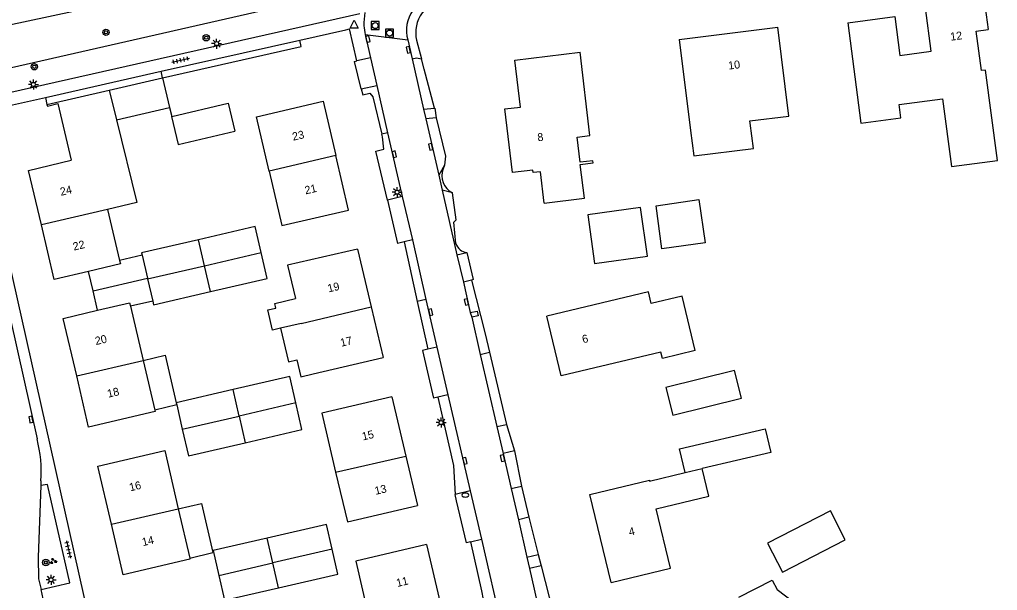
# Model space of a CAD drawing. Extents: x 136000 to 138005, y 398500 to 400500.
# Drawn here: x 137573.7 to 137695.9, y 399395.5 to 399466.9 of the extents above; entities that cross this region are included whole.
import ezdxf

# ---------------------------------------------------------------- set-up
doc = ezdxf.new("R2010")
doc.units = 0
for name, color, linetype in [('gg-afsc-muur', 7, 'Continuous'), ('gg-anno-huisnummerreeks BGT', 7, 'Continuous'), ('gg-bbg-bijgebouw', 7, 'Continuous'), ('gg-bbg-gedigitaliseerde bebouwing', 7, 'Continuous'), ('gg-bbg-gedigitaliseerde bijgebouw', 7, 'Continuous'), ('gg-bbg-hoofdgebouw', 7, 'Continuous'), ('gg-bbg-luifel en loopbrug', 7, 'Continuous'), ('gg-bbg-tussenscheiding', 7, 'Continuous'), ('gg-knt-verharding', 7, 'Continuous'), ('gg-knt-verharding nz', 7, 'Continuous'), ('gt-grn-groengrens', 7, 'Continuous'), ('gt-grn-vlakafsluiter', 7, 'Continuous'), ('gt-grn-weggrens', 7, 'Continuous'), ('gt-symb-boom', 7, 'Continuous'), ('gt-symb-brandkraan', 7, 'Continuous'), ('gt-symb-groenvak', 7, 'Continuous'), ('gt-symb-kolk', 7, 'Continuous'), ('gt-symb-lichtmast', 7, 'Continuous'), ('gt-symb-rioolschacht', 7, 'Continuous'), ('gt-symb-tegel verharding', 7, 'Continuous'), ('gt-symb-waterafsluiter', 7, 'Continuous')]:
    doc.layers.add(name, color=color, linetype=linetype)

# ---------------------------------------------------------------- blocks, each defined once
blk = doc.blocks.new('gt0-KOLK')
at = {"layer": 'gt-symb-kolk'}
blk.add_lwpolyline([(0, 0), (0.37, 0), (0.37, 0.4), (-0.38, 0.4), (-0.38, 0), (0, 0)], dxfattribs=at)
blk = doc.blocks.new('gt0-RS')
at = {"layer": 'gt-symb-rioolschacht'}
blk.add_lwpolyline([(-0.5, -0.5), (0.5, -0.5), (0.5, 0.5), (-0.5, 0.5)], close=True, dxfattribs=at)
blk.add_circle((0, 0), 0.375, dxfattribs=at)
blk = doc.blocks.new('gt0-LMAST')
at = {"layer": 'gt-symb-lichtmast'}
for p, q in [((-0.18, 0.17), (-0.45, 0.44)), ((-0.01, 0.25), (-0.01, 0.62)), ((0.17, 0.17), (0.44, 0.44)), ((-0.26, 0), (-0.63, 0)), ((-0.18, -0.18), (-0.45, -0.45)), ((-0.01, -0.25), (-0.01, -0.63)), ((0.44, -0.45), (0.17, -0.18)), ((0.24, 0), (0.62, 0))]:
    blk.add_line(p, q, dxfattribs=at)
blk.add_circle((-0.01, 0), 0.25, dxfattribs=at)
blk = doc.blocks.new('gt0-WAFSL')
at = {"layer": 'gt-symb-waterafsluiter'}
for p, q in [((-0.5, -0.33), (0, 0.67)), ((0, 0.67), (0.5, -0.33)), ((0.5, -0.33), (-0.5, -0.33))]:
    blk.add_line(p, q, dxfattribs=at)
blk = doc.blocks.new('gt0-BOOM')
at = {"layer": 'gt-symb-boom'}
for radius in [0.4, 0.2]:
    blk.add_circle((0, 0), radius, dxfattribs=at)
blk = doc.blocks.new('gt0-TEG1')
at = {"layer": 'gt-symb-tegel verharding'}
for p, q in [((-1.12, 0), (1.12, 0)), ((-0.9, -0.25), (-0.9, 0.25)), ((-0.45, -0.25), (-0.45, 0.25)), ((0, -0.25), (0, 0.25)), ((0.45, -0.25), (0.45, 0.25)), ((0.9, -0.25), (0.9, 0.25))]:
    blk.add_line(p, q, dxfattribs=at)
blk = doc.blocks.new('gt0-BR')
at = {"layer": 'gt-symb-brandkraan'}
for centre, radius, start, end in [((-0.24, 0), 0.206, 107.5669, 252.4331), ((0.6, -2.66), 3, 106.892, 107.5669), ((0, -0.69), 0.938, 73.108, 106.892), ((-0.6, -2.66), 3, 72.4331, 73.108), ((0.24, 0), 0.206, 287.567, 72.4331), ((0.6, 2.66), 3, 252.4331, 253.108), ((0, 0.69), 0.938, 253.108, 286.8921), ((-0.6, 2.66), 3, 286.8921, 287.567)]:
    blk.add_arc(centre, radius, start, end, dxfattribs=at)
blk = doc.blocks.new('gt0-GRVAK')
at = {"layer": 'gt-symb-groenvak'}
for p, q in [((-0.11, 0.19), (-0.23, 0.24)), ((-0.18, 0.15), (0.09, 0.15)), ((-0.09, 0.21), (-0.16, 0.32)), ((-0.05, 0.21), (-0.05, 0.39)), ((0, 0.21), (0.06, 0.32)), ((0.01, 0.19), (0.13, 0.24)), ((0.26, -0.05), (0.2, 0.06)), ((0.3, -0.05), (0.3, 0.13)), ((0.35, -0.05), (0.41, 0.06)), ((-0.24, -0.23), (-0.36, -0.18)), ((-0.32, -0.26), (-0.05, -0.26)), ((-0.23, -0.21), (-0.29, -0.1)), ((-0.18, -0.2), (-0.18, -0.02)), ((-0.14, -0.21), (-0.07, -0.1)), ((-0.12, -0.23), (0, -0.18)), ((0.24, -0.07), (0.12, -0.02)), ((0.17, -0.11), (0.44, -0.11)), ((0.37, -0.07), (0.49, -0.02))]:
    blk.add_line(p, q, dxfattribs=at)

msp = doc.modelspace()

# ---------------------------------------------------------------- linework, layer by layer
at = {"layer": 'gg-afsc-muur'}
msp.add_line((137592.41, 399455.93), (137592.68, 399454.8), dxfattribs=at)
at = {"layer": 'gg-bbg-bijgebouw'}
for p, q in [((137592.66, 399454.8), (137592.68, 399454.8)), ((137656.84, 399410.27), (137656.14, 399413.25))]:
    msp.add_line(p, q, dxfattribs=at)
for points in [[(137592.68, 399454.8), (137599.75, 399456.48), (137600.58, 399452.97)], [(137651.29, 399443.43), (137644.69, 399442.52), (137645.54, 399436.41), (137652.13, 399437.33), (137651.29, 399443.43)]]:
    msp.add_lwpolyline(points, dxfattribs=at)
at = {"layer": 'gg-bbg-gedigitaliseerde bebouwing'}
for p, q in [((137656.12, 399464.42), (137657.54, 399453.05)), ((137584.84, 399458.1), (137585.76, 399454.38)), ((137584.67, 399443.19), (137586.17, 399436.81)), ((137582.28, 399435.44), (137577.98, 399434.43)), ((137587.52, 399431.08), (137589.1, 399424.3)), ((137579.12, 399429.56), (137583.41, 399430.57)), ((137589.1, 399424.3), (137590.55, 399418.1)), ((137610.34, 399422.61), (137619.09, 399424.66)), ((137593.49, 399405.75), (137594.93, 399399.6))]:
    msp.add_line(p, q, dxfattribs=at)
for points in [[(137677.18, 399466.53), (137678.8, 399453.95), (137683.82, 399454.62), (137683.59, 399456.3), (137689.01, 399457.02), (137690.13, 399448.54), (137695.89, 399449.3), (137694.4, 399460.61)], [(137664.98, 399453.98), (137664.95, 399454.25), (137669.83, 399454.86), (137668.44, 399465.96)], [(137694.4, 399460.61), (137693.88, 399460.54), (137693.23, 399465.49), (137694.72, 399465.69)], [(137585.76, 399454.38), (137588.32, 399444.05), (137584.67, 399443.19)], [(137657.54, 399453.05), (137657.94, 399449.88), (137665.38, 399450.81), (137664.98, 399453.98)], [(137615.92, 399438.23), (137607.16, 399436.2), (137608.13, 399432.05)], [(137586.17, 399436.81), (137586.27, 399436.37), (137582.28, 399435.44)], [(137583.41, 399430.57), (137587.42, 399431.51), (137587.52, 399431.08)], [(137606.28, 399428.33), (137605.28, 399428.1), (137604.69, 399430.62), (137605.69, 399430.85), (137605.55, 399431.44), (137608.13, 399432.05)], [(137606.28, 399428.33), (137607.26, 399424.14), (137608.31, 399424.38), (137608.81, 399422.26), (137610.34, 399422.61)], [(137620.2, 399419.77), (137611.44, 399417.72), (137613.17, 399410.32)], [(137590.55, 399418.1), (137590.59, 399417.91), (137582.29, 399415.97)], [(137583.44, 399411.1), (137591.8, 399413.04), (137593.49, 399405.75)], [(137613.17, 399410.32), (137614.63, 399404.11), (137623.39, 399406.16)], [(137647.62, 399396.55), (137655.02, 399398.33), (137653.23, 399405.76), (137659.82, 399407.32), (137658.99, 399410.78)], [(137624.53, 399401.28), (137615.68, 399399.21), (137617.37, 399391.97)], [(137594.93, 399399.6), (137594.96, 399399.44), (137586.61, 399397.48)], [(137663.57, 399394.71), (137667.73, 399396.84), (137668.34, 399395.66), (137670.6, 399393.96), (137671.56, 399392.14), (137671.46, 399389.6), (137671.9, 399388.75), (137667.8, 399386.65)]]:
    msp.add_lwpolyline(points, dxfattribs=at)
at = {"layer": 'gg-bbg-gedigitaliseerde bijgebouw'}
for p, q in [((137588.99, 399437.47), (137589.65, 399434.59)), ((137589.65, 399434.59), (137589.67, 399434.52)), ((137589.67, 399434.52), (137590.32, 399431.73)), ((137600.34, 399420.66), (137593.24, 399419.02)), ((137593.24, 399419.02), (137593.3, 399418.74)), ((137593.3, 399418.74), (137594, 399415.7)), ((137612.74, 399400.7), (137605.31, 399398.99)), ((137606.02, 399395.88), (137605.31, 399398.99))]:
    msp.add_line(p, q, dxfattribs=at)
for points in [[(137592.66, 399454.8), (137593.47, 399451.29), (137600.58, 399452.97)], [(137653.23, 399443.65), (137658.55, 399444.43), (137659.35, 399439.01), (137653.96, 399438.27), (137653.23, 399443.65)], [(137603.84, 399437.79), (137603.09, 399441.04), (137596.01, 399439.4)], [(137596.01, 399439.4), (137588.92, 399437.76), (137588.99, 399437.47)], [(137597.51, 399432.91), (137604.59, 399434.55), (137603.84, 399437.79)], [(137590.32, 399431.73), (137590.42, 399431.27), (137597.51, 399432.91)], [(137654.46, 399420.93), (137655.31, 399417.47), (137663.89, 399419.57), (137663.04, 399423.03), (137654.46, 399420.93)], [(137608.2, 399418.98), (137607.43, 399422.29), (137600.34, 399420.66)], [(137601.87, 399414.02), (137608.96, 399415.66), (137608.2, 399418.98)], [(137594, 399415.7), (137594.77, 399412.39), (137601.87, 399414.02)], [(137656.14, 399413.25), (137666.85, 399415.77), (137667.55, 399412.79), (137658.99, 399410.78)], [(137667.16, 399401.45), (137669.01, 399397.85), (137676.86, 399401.89), (137675.02, 399405.48), (137667.16, 399401.45)], [(137612.74, 399400.7), (137612.03, 399403.8), (137604.6, 399402.08)], [(137604.6, 399402.08), (137597.85, 399400.53), (137598.57, 399397.43)], [(137598.57, 399397.43), (137599.29, 399394.33), (137606.02, 399395.88)]]:
    msp.add_lwpolyline(points, dxfattribs=at)
at = {"layer": 'gg-bbg-hoofdgebouw'}
for p, q in [((137656.12, 399464.42), (137668.44, 399465.96)), ((137577.08, 399456.32), (137584.84, 399458.1)), ((137577.98, 399434.43), (137576.39, 399441.24)), ((137615.92, 399438.23), (137617.61, 399430.99)), ((137617.61, 399430.99), (137619.09, 399424.66)), ((137580.8, 399422.36), (137579.12, 399429.56)), ((137582.29, 399415.97), (137580.8, 399422.36)), ((137620.2, 399419.77), (137621.94, 399412.35)), ((137621.94, 399412.35), (137623.39, 399406.16)), ((137585.14, 399403.81), (137583.44, 399411.1)), ((137647.62, 399396.55), (137644.95, 399407.53)), ((137586.61, 399397.48), (137585.14, 399403.81)), ((137624.53, 399401.28), (137626.23, 399394))]:
    msp.add_line(p, q, dxfattribs=at)
for points in [[(137677.18, 399466.53), (137683.07, 399467.29), (137683.69, 399462.43), (137687.62, 399462.95), (137686.91, 399468.4), (137694.24, 399469.36), (137694.72, 399465.69)], [(137639.24, 399443.97), (137638.77, 399447.9), (137637.84, 399447.78), (137637.8, 399448.11), (137635.28, 399447.81), (137634.33, 399455.75), (137636.28, 399455.98), (137635.58, 399461.84), (137643.73, 399462.83)], [(137639.24, 399443.97), (137644.26, 399444.57), (137643.75, 399448.81), (137645.36, 399449), (137645.33, 399449.27), (137643.72, 399449.08), (137643.35, 399452.22), (137644.96, 399452.41), (137643.73, 399462.83)], [(137604.87, 399447.95), (137603.29, 399454.74), (137611.62, 399456.73), (137613.2, 399449.91)], [(137577.08, 399456.32), (137577.13, 399456.11), (137578.46, 399456.43), (137580.12, 399449.32)], [(137576.39, 399441.24), (137574.79, 399448.06), (137580.12, 399449.32)], [(137604.87, 399447.95), (137606.44, 399441.16), (137614.78, 399443.1), (137613.2, 399449.91)], [(137658.1, 399425.56), (137656.48, 399432.32), (137652.62, 399431.4), (137652.26, 399432.88), (137639.57, 399429.84)], [(137658.1, 399425.56), (137654.01, 399424.56), (137653.82, 399425.35), (137641.36, 399422.37), (137639.57, 399429.84)], [(137644.95, 399407.53), (137652.38, 399409.32), (137652.41, 399409.22), (137656.84, 399410.27)]]:
    msp.add_lwpolyline(points, dxfattribs=at)
at = {"layer": 'gg-bbg-luifel en loopbrug'}
for p, q in [((137584.84, 399458.1), (137591.53, 399459.64)), ((137591.53, 399459.64), (137592.41, 399455.93)), ((137585.76, 399454.38), (137592.41, 399455.93)), ((137588.99, 399437.47), (137586.17, 399436.81)), ((137582.85, 399433), (137582.28, 399435.44)), ((137582.85, 399433), (137589.65, 399434.59)), ((137583.41, 399430.57), (137582.85, 399433)), ((137590.32, 399431.73), (137587.52, 399431.08)), ((137593.3, 399418.74), (137590.55, 399418.1)), ((137594.93, 399399.6), (137597.82, 399400.28))]:
    msp.add_line(p, q, dxfattribs=at)
for points in [[(137589.1, 399424.3), (137591.86, 399424.94), (137593.24, 399419.02)], [(137593.49, 399405.75), (137596.39, 399406.42), (137597.82, 399400.28)], [(137606.02, 399395.88), (137613.46, 399397.6), (137612.74, 399400.7)]]:
    msp.add_lwpolyline(points, dxfattribs=at)
at = {"layer": 'gg-bbg-tussenscheiding'}
for p, q in [((137613.2, 399449.91), (137604.87, 399447.95)), ((137584.67, 399443.19), (137576.39, 399441.24)), ((137596.76, 399436.15), (137596.01, 399439.4)), ((137596.76, 399436.15), (137603.84, 399437.79)), ((137589.67, 399434.52), (137596.76, 399436.15)), ((137597.51, 399432.91), (137596.76, 399436.15)), ((137608.86, 399428.93), (137617.61, 399430.99)), ((137608.86, 399428.93), (137606.28, 399428.33)), ((137580.8, 399422.36), (137589.1, 399424.3)), ((137601.1, 399417.34), (137600.34, 399420.66)), ((137608.2, 399418.98), (137601.1, 399417.34)), ((137594, 399415.7), (137601.1, 399417.34)), ((137601.1, 399417.34), (137601.87, 399414.02)), ((137613.17, 399410.32), (137621.94, 399412.35)), ((137656.84, 399410.27), (137658.99, 399410.78)), ((137585.14, 399403.81), (137593.49, 399405.75)), ((137605.31, 399398.99), (137604.6, 399402.08)), ((137598.57, 399397.43), (137605.31, 399398.99))]:
    msp.add_line(p, q, dxfattribs=at)
at = {"layer": 'gg-knt-verharding'}
for p, q in [((137543.08, 399451.23), (137616.21, 399467.68)), ((137608.68, 399464.35), (137614.43, 399465.65)), ((137614.43, 399465.65), (137614.92, 399465.76)), ((137591.35, 399460.45), (137608.68, 399464.35)), ((137616.86, 399465.04), (137617.53, 399462.12)), ((137622.19, 399464.39), (137622.73, 399462.02)), ((137617.53, 399462.12), (137615.82, 399461.75)), ((137622.73, 399462.02), (137624.17, 399455.7)), ((137576.88, 399457.19), (137591.35, 399460.45)), ((137616.35, 399458.27), (137618.31, 399458.68)), ((137618.31, 399458.68), (137619.67, 399452.76)), ((137567.79, 399455.14), (137576.88, 399457.19)), ((137624.17, 399455.7), (137625.53, 399455.86)), ((137625.73, 399454.63), (137624.45, 399454.5)), ((137624.45, 399454.5), (137626.05, 399447.47)), ((137619.67, 399452.76), (137621.5, 399444.78)), ((137626.05, 399447.47), (137626.48, 399445.58)), ((137626.48, 399445.58), (137628.32, 399437.51)), ((137621.5, 399444.78), (137619.63, 399444.35)), ((137621.72, 399439.12), (137620.9, 399438.92)), ((137622.76, 399439.36), (137621.72, 399439.12)), ((137622.76, 399439.36), (137624.46, 399431.93)), ((137628.32, 399437.51), (137629.56, 399437.79)), ((137630.16, 399434.35), (137629.15, 399434.09)), ((137629.15, 399434.09), (137630, 399430.3)), ((137624.46, 399431.93), (137625.83, 399425.96)), ((137630.17, 399429.7), (137631.24, 399425.05)), ((137624.68, 399425.7), (137624.01, 399425.55)), ((137625.83, 399425.96), (137624.68, 399425.7)), ((137631.24, 399425.05), (137633.31, 399416.03)), ((137627.21, 399420.01), (137625.95, 399419.72)), ((137627.21, 399420.01), (137629.99, 399408)), ((137625.95, 399419.72), (137625.4, 399419.6)), ((137633.31, 399416.03), (137634.52, 399416.28)), ((137635.54, 399413), (137634.1, 399412.65)), ((137634.1, 399412.65), (137635.09, 399408.3)), ((137576.33, 399409.23), (137576.31, 399408.65)), ((137629.99, 399408), (137628.1, 399407.56)), ((137635.09, 399408.3), (137636.39, 399408.6)), ((137636.39, 399408.6), (137637.31, 399404.69)), ((137637.31, 399404.69), (137636.01, 399404.39)), ((137636.01, 399404.39), (137637.06, 399399.72)), ((137630.03, 399401.63), (137631.38, 399401.94)), ((137637.06, 399399.72), (137638.49, 399400.02)), ((137638.49, 399400.02), (137638.85, 399398.64)), ((137638.85, 399398.64), (137637.4, 399398.28)), ((137637.4, 399398.28), (137638.77, 399392.26)), ((137577.31, 399391.27), (137576.34, 399395.66))]:
    msp.add_line(p, q, dxfattribs=at)
for points in [[(137616.35, 399458.27), (137615.51, 399461.68), (137615.82, 399461.75)], [(137625.53, 399455.86), (137625.56, 399455.86), (137625.73, 399454.63)], [(137567.79, 399455.14), (137570.01, 399446.2), (137568.61, 399445.79), (137570.1, 399439.66), (137571.55, 399440), (137582.24, 399392.37), (137578.69, 399391.57)], [(137629.56, 399437.79), (137630.37, 399434.4), (137630.16, 399434.35)], [(137567.68, 399436.15), (137570.82, 399436.86), (137575.84, 399414.5)], [(137630, 399430.3), (137630.84, 399430.46), (137630.97, 399429.87), (137630.17, 399429.7)], [(137576.31, 399408.65), (137575.98, 399399.71), (137576.03, 399396.98), (137576.34, 399395.66)], [(137576.34, 399395.66), (137579.93, 399396.48), (137577.16, 399408.81), (137576.31, 399408.65)], [(137630.03, 399401.63), (137629.53, 399401.51), (137628.29, 399406.76), (137628.1, 399407.56)], [(137631.38, 399401.94), (137633.93, 399390.86), (137634.31, 399389.38)]]:
    msp.add_lwpolyline(points, dxfattribs=at)
for centre, radius, start, end in [((137626.39, 399465.57), 4.37, 94.3713, 195.7072), ((137638.82, 399468.62), 22.25, 186.3569, 189.2737), ((137560.13, 399410.38), 16.24, 355.9371, 14.689)]:
    msp.add_arc(centre, radius, start, end, dxfattribs=at)
at = {"layer": 'gg-knt-verharding nz'}
for p, q in [((137617.53, 399462.12), (137618.31, 399458.68)), ((137624.17, 399455.7), (137624.45, 399454.5)), ((137621.5, 399444.78), (137622.76, 399439.36)), ((137628.32, 399437.51), (137629.15, 399434.09)), ((137630, 399430.3), (137630.17, 399429.7)), ((137625.83, 399425.96), (137627.21, 399420.01)), ((137633.31, 399416.03), (137634.1, 399412.65)), ((137629.99, 399408), (137631.38, 399401.94)), ((137635.09, 399408.3), (137636.01, 399404.39)), ((137637.06, 399399.72), (137637.4, 399398.28))]:
    msp.add_line(p, q, dxfattribs=at)
msp.add_arc((137625.11, 399466.35), 8.41, 169.9806, 181.3173, dxfattribs=at)
at = {"layer": 'gt-grn-groengrens'}
for p, q in [((137615.82, 399461.75), (137614.92, 399465.76)), ((137608.86, 399463.55), (137608.68, 399464.35)), ((137623.28, 399464.33), (137623.89, 399462.01)), ((137591.53, 399459.64), (137608.86, 399463.55)), ((137591.53, 399459.64), (137591.35, 399460.45)), ((137576.88, 399457.19), (137577.08, 399456.32)), ((137619.67, 399452.76), (137618.95, 399452.59)), ((137626.76, 399448.71), (137626.05, 399447.47)), ((137626.76, 399448.71), (137626.6, 399448.27)), ((137627.76, 399445.27), (137626.48, 399445.58)), ((137621.72, 399439.12), (137623.36, 399431.69)), ((137624.46, 399431.93), (137623.36, 399431.69)), ((137623.36, 399431.69), (137624.68, 399425.7)), ((137631.24, 399425.05), (137632.4, 399425.33)), ((137632.4, 399425.33), (137634.52, 399416.28)), ((137635.54, 399413), (137636.39, 399408.6)), ((137637.31, 399404.69), (137638.49, 399400.02)), ((137638.85, 399398.64), (137640.4, 399392.68))]:
    msp.add_line(p, q, dxfattribs=at)
for points in [[(137540.7, 399459.49), (137591.75, 399470.44), (137614.23, 399476.41)], [(137542.42, 399454.17), (137569.86, 399460.3), (137615.52, 399470.72)], [(137622.73, 399462.02), (137623.27, 399462.14), (137623.89, 399462.01)], [(137625.53, 399455.86), (137624.24, 399460.71), (137623.89, 399462.01)], [(137616.35, 399458.27), (137616.58, 399457.49), (137617.45, 399457.71), (137617.82, 399457.26), (137618.95, 399452.59)], [(137625.73, 399454.63), (137626.9, 399449.84), (137626.76, 399448.71)], [(137619.63, 399444.35), (137618.21, 399450.48), (137619.2, 399450.73), (137619.03, 399452.25), (137618.95, 399452.59)], [(137628.19, 399438.91), (137627.94, 399441.59), (137628.22, 399441.86), (137627.76, 399445.27)], [(137630.16, 399434.35), (137631.86, 399427.63), (137632.4, 399425.33)], [(137625.95, 399419.72), (137627.91, 399411.15), (137628.1, 399407.56)], [(137630.03, 399401.63), (137631.41, 399395.49), (137632.64, 399388.98)]]:
    msp.add_lwpolyline(points, dxfattribs=at)
for centre, radius, start, end in [((137627.38, 399465.27), 4.21, 94.5465, 192.9013), ((137628.85, 399447.42), 2.41, 159.3124, 242.9416), ((137629.72, 399439.38), 1.59, 196.9735, 264.4021)]:
    msp.add_arc(centre, radius, start, end, dxfattribs=at)
at = {"layer": 'gt-grn-vlakafsluiter'}
for p, q in [((137619.63, 399444.35), (137620.9, 399438.92)), ((137624.01, 399425.55), (137625.4, 399419.6)), ((137634.52, 399416.28), (137635.54, 399413))]:
    msp.add_line(p, q, dxfattribs=at)
at = {"layer": 'gt-grn-weggrens'}
msp.add_line((137616.86, 399465.04), (137622.19, 399464.39), dxfattribs=at)

# ---------------------------------------------------------------- block references
at = {"layer": 'gt-symb-boom'}
for p in [(137584.46, 399465.32), (137596.99, 399464.65), (137575.51, 399461.02), (137576.94, 399399.04)]:
    msp.add_blockref('gt0-BOOM', p, dxfattribs=at)
at = {"layer": 'gt-symb-brandkraan'}
msp.add_blockref('gt0-BR', (137629.37, 399407.47), dxfattribs=at)
at = {"layer": 'gt-symb-groenvak'}
msp.add_blockref('gt0-GRVAK', (137577.86, 399399.21), dxfattribs=at)
at = {"layer": 'gt-symb-kolk'}
for p, rotation in [((137617, 399464.43), -76.98542394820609), ((137622.46, 399463.18), 102.87365303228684), ((137620.3, 399450.03), -77.06768290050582), ((137625.24, 399451.06), 102.83252212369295), ((137629.7, 399431.66), 102.73451316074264), ((137624.84, 399430.28), -77.11668164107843), ((137574.88, 399416.88), -77.75714042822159), ((137629.13, 399411.7), -77.00114915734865), ((137634.22, 399412.14), 102.94018188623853)]:
    msp.add_blockref('gt0-KOLK', p, dxfattribs=dict(at, rotation=rotation))
at = {"layer": 'gt-symb-lichtmast'}
for p in [(137598.3, 399463.91), (137575.39, 399458.81), (137620.86, 399445.33), (137626.36, 399416.53), (137577.6, 399396.88)]:
    msp.add_blockref('gt0-LMAST', p, dxfattribs=at)
at = {"layer": 'gt-symb-rioolschacht'}
for p in [(137618.11, 399466.16), (137619.91, 399465.24)]:
    msp.add_blockref('gt0-RS', p, dxfattribs=at)
at = {"layer": 'gt-symb-tegel verharding'}
for p, rotation in [((137593.79, 399461.83), 12.702731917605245), ((137579.76, 399400.67), -77.3531465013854)]:
    msp.add_blockref('gt0-TEG1', p, dxfattribs=dict(at, rotation=rotation))
at = {"layer": 'gt-symb-waterafsluiter'}
msp.add_blockref('gt0-WAFSL', (137615.49, 399466.18), dxfattribs=at)

# ---------------------------------------------------------------- texts
at = {"layer": 'gg-anno-huisnummerreeks BGT'}
for s, rotation, p in [('12', 7.5, (137690.06, 399464.27)), ('10', 7.1, (137662.3, 399460.66)), ('23', 13.1, (137607.87, 399451.77)), ('8', 6.8, (137638.45, 399451.69)), ('24', 13.2, (137578.84, 399444.88)), ('21', 13.1, (137609.42, 399445.06)), ('22', 13.2, (137580.45, 399438.03)), ('19', 13.1, (137612.28, 399432.8)), ('20', 13.1, (137583.21, 399426.22)), ('17', 13.2, (137613.87, 399426.01)), ('6', 13.5, (137644.1, 399426.44)), ('18', 13.1, (137584.74, 399419.64)), ('15', 13.2, (137616.58, 399414.29)), ('16', 13.1, (137587.49, 399407.93)), ('13', 13.2, (137618.17, 399407.49)), ('4', 13.6, (137649.93, 399402.35)), ('14', 13.1, (137589.08, 399401.08)), ('11', 13.2, (137620.87, 399395.97))]:
    msp.add_text(s, height=1, rotation=rotation, dxfattribs=at).set_placement(p)

doc.saveas('drawing.dxf')
